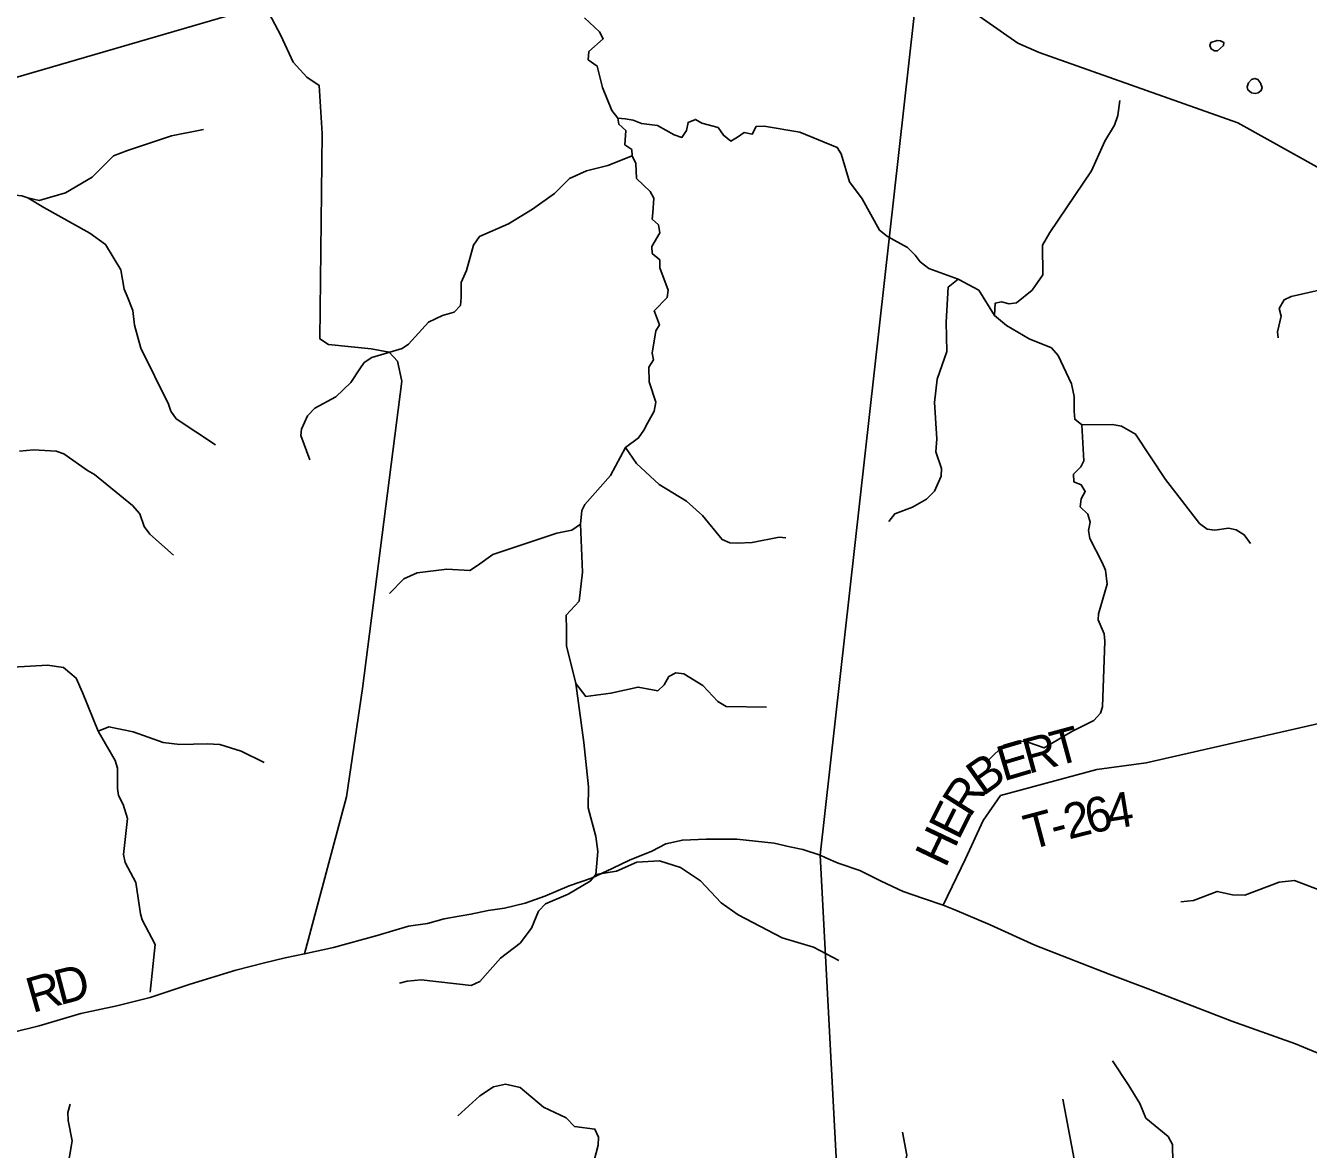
# Model space of a CAD drawing. Extents: x 1525783 to 1900577, y 218250 to 627376.
# Drawn here: x 1671108 to 1682109, y 415754 to 425388 of the extents above; entities that cross this region are included whole.
import ezdxf

# ---------------------------------------------------------------- set-up
doc = ezdxf.new("R2010")
doc.units = 0
for name, color, linetype in [('GM_X_County_Road', 7, 'Continuous'), ('GM_X_County_Road_Text', 7, 'Continuous'), ('GM_X_Minor_Lake', 7, 'Continuous'), ('GM_X_Minor_River', 7, 'Continuous'), ('GM_X_State_Route', 7, 'Continuous'), ('GM_X_Township', 7, 'Continuous'), ('GM_X_Township_Road', 7, 'Continuous'), ('GM_X_Township_Road_Text', 7, 'Continuous')]:
    doc.layers.add(name, color=color, linetype=linetype)

msp = doc.modelspace()

# ---------------------------------------------------------------- linework, layer by layer
at = {"layer": 'GM_X_County_Road'}
for points in [[(1670758, 416699), (1671225, 416814), (1671582, 416918), (1671889, 416985), (1672175, 417055), (1672520, 417171), (1672909, 417290), (1673156, 417352), (1673334, 417396), (1673500, 417430), (1673747, 417485), (1674122, 417587), (1674391, 417669), (1674553, 417692), (1674696, 417732), (1674826, 417754), (1674926, 417770), (1675075, 417802), (1675215, 417823), (1675393, 417865), (1675560, 417925), (1675768, 418013), (1675961, 418079), (1676139, 418163), (1676288, 418235), (1676477, 418311), (1676597, 418374), (1676741, 418406), (1676944, 418414), (1677208, 418415), (1677527, 418379), (1677663, 418348), (1677773, 418324), (1677923, 418276), (1677972, 418254)], [(1677972, 418254), (1678077, 418207), (1678263, 418145), (1678423, 418064), (1678445, 418054), (1678635, 417965), (1678809, 417905), (1678977, 417848), (1679076, 417807)], [(1679076, 417807), (1679076, 417807), (1679381, 417679), (1679762, 417504), (1680400, 417256), (1680734, 417131), (1681452, 416853), (1681999, 416659), (1682253, 416554), (1682385, 416496), (1682615, 416327), (1682869, 416146), (1683039, 416035), (1683229, 415931), (1683600, 415673)]]:
    msp.add_lwpolyline(points, dxfattribs=at)
at = {"layer": 'GM_X_Minor_Lake'}
for points in [[(1681327, 425262), (1681273, 425244), (1681265, 425218), (1681275, 425188), (1681303, 425173), (1681329, 425173)], [(1681327, 425262), (1681273, 425244), (1681265, 425218), (1681275, 425188), (1681303, 425173), (1681329, 425173), (1681355, 425194), (1681381, 425218), (1681383, 425244), (1681355, 425258), (1681329, 425262), (1681327, 425262)], [(1681329, 425173), (1681355, 425194), (1681381, 425218), (1681383, 425244), (1681355, 425258), (1681329, 425262), (1681327, 425262)], [(1681701, 424891), (1681677, 424927), (1681649, 424935), (1681623, 424925), (1681595, 424897), (1681585, 424863), (1681591, 424837)], [(1681701, 424891), (1681677, 424927), (1681649, 424935), (1681623, 424925), (1681595, 424897), (1681585, 424863), (1681591, 424837), (1681621, 424811), (1681653, 424807), (1681679, 424813), (1681705, 424831), (1681713, 424857), (1681701, 424887), (1681701, 424891)], [(1681591, 424837), (1681621, 424811), (1681653, 424807), (1681679, 424813), (1681705, 424831), (1681713, 424857), (1681701, 424887), (1681701, 424891)]]:
    msp.add_lwpolyline(points, dxfattribs=at)
at = {"layer": 'GM_X_Minor_River'}
for points in [[(1675902, 425455), (1676030, 425336), (1676061, 425276), (1675939, 425165), (1675932, 425095), (1676009, 425042), (1676056, 424857), (1676136, 424661), (1676187, 424596), (1676249, 424589), (1676317, 424579), (1676390, 424550), (1676526, 424532), (1676669, 424451), (1676737, 424430), (1676776, 424489), (1676789, 424559), (1676854, 424584), (1676907, 424551), (1677047, 424515), (1677093, 424448), (1677155, 424399), (1677213, 424432), (1677270, 424471), (1677340, 424458), (1677373, 424523), (1677443, 424526), (1677749, 424475), (1678068, 424343), (1678101, 424288), (1678173, 424048), (1678281, 423904), (1678432, 423635), (1678501, 423579), (1678672, 423486), (1678736, 423419), (1678779, 423364), (1678855, 423307), (1679107, 423216), (1679282, 423121), (1679418, 422902), (1679520, 422816), (1679716, 422702), (1679905, 422627), (1679962, 422560), (1680078, 422317), (1680100, 422210), (1680102, 422082), (1680106, 422014), (1680166, 421966), (1680428, 421968), (1680506, 421955), (1680627, 421886), (1680884, 421497), (1680923, 421446), (1681175, 421121), (1681240, 421072), (1681306, 421062), (1681423, 421080), (1681489, 421067)], [(1679418, 422902), (1679424, 423010), (1679478, 423021), (1679542, 423002), (1679606, 423011), (1679740, 423121), (1679831, 423252), (1679829, 423505), (1679893, 423614), (1680249, 424143), (1680364, 424398), (1680446, 424535), (1680476, 424617), (1680492, 424745)], [(1676187, 424596), (1676194, 424543), (1676255, 424490), (1676247, 424366), (1676308, 424325), (1676311, 424271), (1676342, 424206), (1676348, 424079), (1676464, 423965), (1676495, 423910), (1676487, 423782), (1676482, 423730), (1676535, 423681), (1676546, 423611), (1676479, 423495), (1676482, 423435), (1676547, 423380), (1676548, 423312), (1676619, 423120), (1676610, 423058), (1676499, 422944), (1676517, 422893), (1676543, 422824), (1676514, 422773), (1676481, 422579), (1676494, 422524), (1676453, 422461), (1676456, 422335), (1676513, 422159), (1676498, 422083), (1676442, 421980), (1676409, 421920), (1676364, 421853), (1676252, 421772), (1676123, 421530), (1675905, 421283), (1675878, 421231), (1675866, 421113), (1675884, 420702), (1675854, 420453), (1675745, 420335), (1675747, 420209), (1675747, 420070), (1675827, 419748), (1675896, 419243), (1675901, 419187), (1675935, 418861), (1675932, 418683), (1675997, 418437), (1676015, 418308), (1675999, 418110), (1675948, 418053), (1675762, 417942), (1675566, 417859), (1675507, 417796), (1675445, 417652), (1675348, 417522), (1675180, 417394), (1675002, 417192), (1674929, 417160), (1674499, 417207), (1674379, 417195), (1674315, 417178)], [(1671127, 423913), (1671225, 423888), (1671449, 423956), (1671679, 424089), (1671861, 424272), (1671980, 424318), (1672360, 424444), (1672634, 424498)], [(1676311, 424271), (1676102, 424188), (1675919, 424143), (1675773, 424079), (1675643, 423949), (1675456, 423814), (1675248, 423689), (1674999, 423579), (1674950, 423506), (1674890, 423290), (1674842, 423186), (1674842, 423058), (1674837, 422990), (1674783, 422933), (1674683, 422904), (1674562, 422846), (1674390, 422657), (1674337, 422619), (1674078, 422542), (1674011, 422499), (1673974, 422447), (1673898, 422330), (1673767, 422206), (1673589, 422109), (1673526, 422042), (1673474, 421928), (1673469, 421874), (1673545, 421666)], [(1670358, 423967), (1670548, 423951), (1670752, 423960), (1671074, 423930), (1671127, 423913), (1671264, 423829), (1671657, 423610), (1671793, 423513), (1671925, 423294), (1671952, 423129), (1671979, 423069), (1672027, 422945), (1672041, 422819), (1672095, 422623), (1672333, 422142), (1672352, 422084), (1672400, 422017), (1672737, 421794)], [(1679107, 423216), (1679020, 423147), (1679002, 422845), (1679008, 422594), (1678927, 422357), (1678904, 422158), (1678922, 421845), (1678914, 421735), (1678962, 421592), (1678960, 421526), (1678904, 421396), (1678835, 421329), (1678713, 421261), (1678562, 421203), (1678511, 421138)], [(1682201, 423119), (1681961, 423067), (1681901, 423038), (1681859, 422962), (1681876, 422896), (1681844, 422764), (1681849, 422712)], [(1680166, 421966), (1680184, 421657), (1680159, 421605), (1680096, 421544), (1680099, 421476), (1680162, 421451), (1680195, 421394), (1680162, 421331), (1680153, 421263), (1680218, 421201), (1680239, 421131), (1680223, 421059), (1680234, 420990), (1680342, 420786), (1680369, 420719), (1680383, 420601), (1680308, 420345), (1680307, 420293), (1680357, 420174), (1680364, 420112), (1680344, 419548), (1680327, 419495), (1680268, 419431), (1680082, 419338), (1679843, 419196), (1679702, 419244), (1679628, 419258), (1679497, 419220), (1679371, 419098)], [(1671054, 421741), (1671176, 421752), (1671370, 421739), (1671436, 421716), (1671638, 421574), (1671699, 421539), (1672023, 421273), (1672087, 421204), (1672123, 421093), (1672174, 421028), (1672377, 420848)], [(1676252, 421772), (1676348, 421634), (1676541, 421455), (1676776, 421312), (1676914, 421189), (1677081, 420982), (1677146, 420953), (1677210, 420950), (1677338, 420956), (1677571, 421002), (1677627, 420997)], [(1675866, 421113), (1675791, 421064), (1675664, 421038), (1675116, 420855), (1674984, 420759), (1674918, 420718), (1674719, 420727), (1674467, 420698), (1674350, 420646), (1674227, 420519)], [(1681489, 421067), (1681560, 421024), (1681613, 420949)], [(1670705, 419847), (1670807, 419845), (1670998, 419888), (1671295, 419905), (1671433, 419885), (1671541, 419795), (1671595, 419671), (1671729, 419340), (1671875, 419089), (1671896, 419023), (1671895, 418848), (1671905, 418788), (1671944, 418711), (1671980, 418590), (1671948, 418281), (1671961, 418215), (1672052, 418041), (1672093, 417774), (1672108, 417723), (1672219, 417511), (1672177, 417102)], [(1675827, 419748), (1675911, 419638), (1676128, 419664), (1676361, 419717), (1676530, 419686), (1676583, 419737), (1676623, 419808), (1676683, 419840), (1676753, 419830), (1676916, 419731), (1677045, 419595), (1677117, 419551), (1677461, 419545)], [(1671729, 419340), (1671820, 419377), (1672031, 419333), (1672286, 419241), (1672430, 419226), (1672664, 419230), (1672772, 419226), (1672955, 419169), (1673152, 419071)], [(1675999, 418110), (1676174, 418139), (1676350, 418217), (1676544, 418229), (1676723, 418172), (1676897, 418057), (1677074, 417869), (1677220, 417764), (1677595, 417569), (1677866, 417487), (1678082, 417373)], [(1681016, 417876), (1681123, 417888), (1681328, 417965), (1681458, 417937), (1681564, 417933), (1681860, 418044), (1681991, 418058), (1682207, 417976), (1682350, 417986), (1682415, 417938), (1682477, 417829), (1682548, 417786), (1682738, 417758), (1682892, 417730), (1683099, 417656), (1683217, 417652), (1683460, 417738), (1683681, 417774), (1683756, 417799), (1683997, 417839), (1684351, 417847), (1684473, 417839), (1684679, 417796), (1684869, 417708)], [(1680776, 414583), (1680782, 414653), (1680890, 414880), (1680923, 415044), (1680879, 415265), (1680871, 415385), (1680948, 415645), (1680945, 415797), (1680908, 415864), (1680716, 416022), (1680665, 416147), (1680565, 416309), (1680429, 416512)], [(1675983, 415659), (1676019, 415791), (1676021, 415859), (1675990, 415928), (1675814, 415951), (1675743, 416025), (1675549, 416116), (1675350, 416286), (1675222, 416312), (1675121, 416290), (1675002, 416212), (1674813, 416042)], [(1671477, 414471), (1671454, 414561), (1671482, 414860), (1671438, 414985), (1671440, 415069), (1671502, 415294), (1671480, 415425), (1671460, 415558), (1671507, 415826), (1671472, 416001), (1671470, 416071), (1671489, 416143)], [(1680587, 414387), (1680504, 414477), (1680572, 414664), (1680585, 414728), (1680509, 414960), (1680406, 415153), (1680318, 415270), (1680138, 415474), (1680003, 416184)], [(1679460, 413634), (1679438, 413964), (1679414, 414078), (1679122, 414527), (1679052, 414660), (1678963, 414935), (1678819, 415166), (1678656, 415371), (1678619, 415508), (1678665, 415704), (1678628, 415903)]]:
    msp.add_lwpolyline(points, dxfattribs=at)
at = {"layer": 'GM_X_State_Route'}
msp.add_lwpolyline([(1673916, 429066), (1673917, 429065), (1673939, 429050), (1674112, 428916), (1674488, 428599), (1674728, 428423), (1674845, 428353), (1675025, 428262), (1675447, 428088), (1675774, 427961), (1675916, 427869), (1676634, 427346), (1677405, 426800), (1678767, 425836), (1679011, 425664), (1679618, 425238), (1679799, 425158), (1681504, 424555), (1682911, 423773)], dxfattribs=at)
at = {"layer": 'GM_X_Township'}
for points in [[(1681025, 444291), (1679871, 434929), (1679454, 431544), (1678924, 427242), (1677405, 426800), (1673144, 425561), (1668810, 424300), (1663005, 422598), (1662544, 422468), (1661917, 422302), (1655652, 418075), (1649010, 418793), (1649278, 420121), (1649290, 420273), (1649389, 423628), (1648290, 426895), (1648220, 427103), (1647298, 429844), (1647262, 429928), (1646572, 431971), (1642730, 433950)], [(1647880, 413222), (1648706, 417404), (1649010, 418793), (1655652, 418075), (1661917, 422302), (1662544, 422468), (1663005, 422598), (1668810, 424300), (1673144, 425561), (1677405, 426800), (1678924, 427242), (1678767, 425836), (1677923, 418276), (1678285, 411417)], [(1678285, 411417), (1677923, 418276), (1678767, 425836)]]:
    msp.add_lwpolyline(points, dxfattribs=at)
at = {"layer": 'GM_X_Township_Road'}
for points in [[(1673081, 425632), (1673089, 425630), (1673144, 425561), (1673193, 425498), (1673295, 425303), (1673402, 425076), (1673520, 424945), (1673624, 424875), (1673651, 424462), (1673631, 422703), (1673705, 422655), (1674070, 422618), (1674226, 422589), (1674298, 422511), (1674335, 422340), (1673997, 419705), (1673860, 418777), (1673500, 417430)], [(1678977, 417848), (1679169, 418245), (1679321, 418574), (1679470, 418789), (1680294, 419011), (1680719, 419067), (1682450, 419461), (1683103, 419613), (1684876, 420027), (1685343, 420137), (1685926, 420245), (1686390, 420365), (1686828, 420513), (1687214, 420660), (1687807, 420981), (1688052, 421122), (1688187, 421193)]]:
    msp.add_lwpolyline(points, dxfattribs=at)

# ---------------------------------------------------------------- texts
at = {"layer": 'GM_X_County_Road_Text'}
for s, rotation, p in [('D', 14.6043, (1671400, 416989)), ('R', 15.9706, (1671165, 416922))]:
    msp.add_text(s, height=300, rotation=rotation, dxfattribs=at).set_placement(p)
at = {"layer": 'GM_X_Township_Road_Text'}
for s, rotation, p in [('T', 15.1548, (1679945, 419036)), ('R', 15.2565, (1679708, 418972)), ('E', 16.5794, (1679494, 418908)), ('B', 35.4374, (1679317, 418777)), ('R', 57.7422, (1679207, 418591)), ('E', 63.387, (1679110, 418397)), ('2', 14.3303, (1680054, 418410)), ('6', 13.0492, (1680231, 418455)), ('4', 9.1355, (1680406, 418496)), ('T', 14.9416, (1679719, 418320)), ('H', 64.5249, (1678997, 418160)), ('-', 14.8163, (1679935, 418378))]:
    msp.add_text(s, height=300, rotation=rotation, dxfattribs=at).set_placement(p)

doc.saveas('drawing.dxf')
